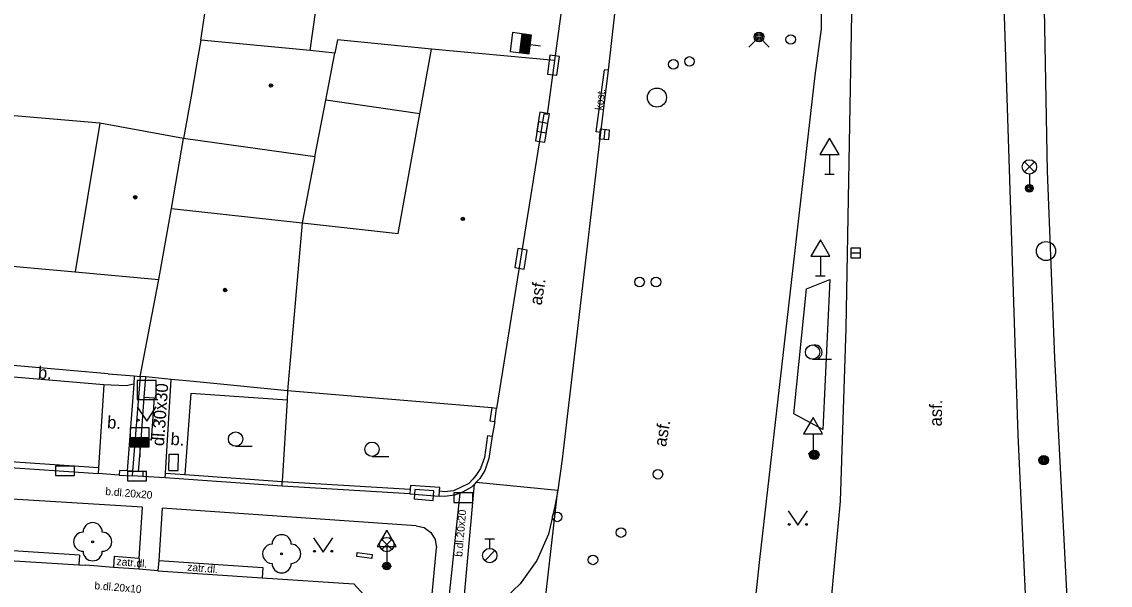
# Model space of a CAD drawing. Extents: x -596229 to -595156, y -1161237 to -1159376.
# Drawn here: x -595433.8 to -595376.9, y -1160942.5 to -1160913 of the extents above; entities that cross this region are included whole.
import ezdxf

# ---------------------------------------------------------------- set-up
doc = ezdxf.new("R2010")
doc.units = 0
for name, color, linetype in [('Level 22', 7, 'Continuous'), ('Level 24', 7, 'Continuous'), ('Level 25', 7, 'Continuous'), ('Level 26', 7, 'Continuous'), ('Level 27', 7, 'Continuous'), ('Level 28', 7, 'Continuous'), ('Level 31', 7, 'Continuous'), ('Level 33', 7, 'Continuous'), ('Level 34', 7, 'Continuous'), ('Level 36', 7, 'Continuous'), ('Level 39', 7, 'Continuous'), ('plynovod - povrch.  znaky - PRIS skut. velikost', 7, 'Continuous'), ('silnoproud - povrch.  znaky a  RIS  skut. velikost', 7, 'Continuous'), ('Specificka linie pasportu komunikaci', 7, 'Continuous'), ('TM - budovy zdene_ betonove - VP', 7, 'Continuous'), ('TM - chodniky - VP', 7, 'Continuous'), ('TM - hranice souvisleho porostu (skupiny stromu_ kere)', 7, 'Continuous'), ('TM - komunikace - VP', 7, 'Continuous'), ('TM - letecke snimky - pomocna linie', 7, 'Continuous'), ('TM - plot drateny_ kovovy - VP', 7, 'Continuous'), ('TM - plot zdeny_ ohradni zed - VP', 7, 'Continuous'), ('TM - podezdivka plotu - VP', 7, 'Continuous'), ('TM - popis povrchu', 7, 'Continuous'), ('TM - rozhrani mezi zpev. plochami mezi sebou - VP', 7, 'Continuous'), ('TM - rozhrani ploch obecne - VP', 7, 'Continuous'), ('TM - vjezd na pozemek', 7, 'Continuous')]:
    doc.layers.add(name, color=color, linetype=linetype)

msp = doc.modelspace()

# ---------------------------------------------------------------- linework, layer by layer
at = {"layer": 'Level 22'}
for centre in [(-595430.14, -1160940.23), (-595420.25, -1160940.86)]:
    msp.add_circle(centre, 0.05, dxfattribs=at)
for centre, start, end in [((-595430.14, -1160939.73), 0, 180), ((-595430.64, -1160940.23), 90, 270), ((-595429.64, -1160940.23), 270, 90), ((-595420.25, -1160940.36), 359.9755, 179.9755), ((-595420.75, -1160940.86), 89.9755, 269.9755), ((-595419.75, -1160940.86), 269.9755, 89.9755), ((-595430.14, -1160940.73), 180, 0), ((-595420.25, -1160941.36), 179.9755, 359.9755)]:
    msp.add_arc(centre, 0.5, start, end, dxfattribs=at)
at = {"layer": 'Level 24'}
for points in [[(-595405.85, -1160915.826), (-595405.715, -1160914.835), (-595406.211, -1160914.768), (-595406.345, -1160915.759)], [(-595406.474, -1160919.331), (-595406.312, -1160918.344), (-595406.806, -1160918.263), (-595406.967, -1160919.25)], [(-595406.404, -1160918.831), (-595406.242, -1160917.844), (-595406.736, -1160917.763), (-595406.897, -1160918.75)], [(-595407.561, -1160925.961), (-595407.403, -1160924.974), (-595407.897, -1160924.895), (-595408.055, -1160925.882)], [(-595432.087, -1160936.768), (-595431.087, -1160936.768), (-595431.087, -1160936.268), (-595432.087, -1160936.268)], [(-595428.317, -1160937.048), (-595427.317, -1160937.048), (-595427.317, -1160936.548), (-595428.317, -1160936.548)], [(-595413.314, -1160937.992), (-595412.316, -1160938.064), (-595412.28, -1160937.565), (-595413.278, -1160937.494)], [(-595411.237, -1160938.178), (-595410.237, -1160938.178), (-595410.237, -1160937.678), (-595411.237, -1160937.678)]]:
    msp.add_lwpolyline(points, close=True, dxfattribs=at)
at = {"layer": 'Level 25'}
for centre, radius in [((-595392.38, -1160935.68), 0.25), ((-595392.38, -1160935.68), 0.2), ((-595392.38, -1160935.68), 0.15), ((-595392.38, -1160935.68), 0.1), ((-595392.38, -1160935.68), 0.05), ((-595380.37, -1160935.96), 0.25), ((-595380.37, -1160935.96), 0.2), ((-595380.37, -1160935.96), 0.15), ((-595380.37, -1160935.96), 0.1), ((-595380.37, -1160935.96), 0.05)]:
    msp.add_circle(centre, radius, dxfattribs=at)
at = {"layer": 'Level 26'}
msp.add_lwpolyline([(-595427.81, -1160932.79), (-595426.81, -1160932.79), (-595426.81, -1160931.79), (-595427.81, -1160931.79)], close=True, dxfattribs=at)
at = {"layer": 'Level 27'}
for p, q in [((-595403.335, -1160918.671), (-595403.385, -1160919.169)), ((-595390.46, -1160925.12), (-595389.96, -1160925.12))]:
    msp.add_line(p, q, dxfattribs=at)
for points in [[(-595403.584, -1160918.647), (-595403.633, -1160919.144), (-595403.136, -1160919.193), (-595403.087, -1160918.696)], [(-595390.46, -1160925.37), (-595389.96, -1160925.37), (-595389.96, -1160924.87), (-595390.46, -1160924.87)]]:
    msp.add_lwpolyline(points, close=True, dxfattribs=at)
for centre in [(-595400.61, -1160916.99), (-595380.25, -1160925.02)]:
    msp.add_circle(centre, 0.5, dxfattribs=at)
at = {"layer": 'Level 28'}
for p, q in [((-595407.793, -1160914.646), (-595407.667, -1160913.654)), ((-595407.744, -1160914.652), (-595407.617, -1160913.66)), ((-595407.694, -1160914.659), (-595407.567, -1160913.667)), ((-595407.645, -1160914.665), (-595407.518, -1160913.673)), ((-595407.595, -1160914.671), (-595407.468, -1160913.679)), ((-595407.545, -1160914.678), (-595407.419, -1160913.686)), ((-595407.496, -1160914.684), (-595407.369, -1160913.692)), ((-595407.446, -1160914.69), (-595407.319, -1160913.698)), ((-595407.397, -1160914.697), (-595407.27, -1160913.705)), ((-595407.347, -1160914.703), (-595407.22, -1160913.711)), ((-595407.234, -1160914.213), (-595406.708, -1160914.281)), ((-595428.18, -1160934.77), (-595427.18, -1160934.77)), ((-595428.18, -1160934.82), (-595427.18, -1160934.82)), ((-595428.18, -1160934.87), (-595427.18, -1160934.87)), ((-595428.18, -1160934.92), (-595427.18, -1160934.92)), ((-595428.18, -1160934.97), (-595427.18, -1160934.97)), ((-595428.18, -1160935.02), (-595427.18, -1160935.02)), ((-595428.18, -1160935.07), (-595427.18, -1160935.07)), ((-595428.18, -1160935.12), (-595427.18, -1160935.12)), ((-595428.18, -1160935.17), (-595427.18, -1160935.17)), ((-595428.18, -1160935.22), (-595427.18, -1160935.22)), ((-595427.68, -1160935.27), (-595427.68, -1160935.8)), ((-595409.61, -1160940.075), (-595409.11, -1160940.075)), ((-595409.36, -1160940.575), (-595409.36, -1160940.075)), ((-595409.618, -1160941.222), (-595409.088, -1160940.692))]:
    msp.add_line(p, q, dxfattribs=at)
for points in [[(-595407.298, -1160914.709), (-595407.171, -1160913.718), (-595408.162, -1160913.591), (-595408.289, -1160914.582)], [(-595428.18, -1160935.27), (-595427.18, -1160935.27), (-595427.18, -1160934.27), (-595428.18, -1160934.27)]]:
    msp.add_lwpolyline(points, close=True, dxfattribs=at)
for centre, radius in [((-595393.61, -1160913.95), 0.25), ((-595398.91, -1160915.1), 0.25), ((-595399.75, -1160915.25), 0.25), ((-595401.52, -1160926.64), 0.25), ((-595400.66, -1160926.64), 0.25), ((-595402.49, -1160939.75), 0.25), ((-595409.36, -1160940.95), 0.375), ((-595403.96, -1160941.18), 0.25)]:
    msp.add_circle(centre, radius, dxfattribs=at)
at = {"layer": 'Level 31'}
msp.add_lwpolyline([(-595395.8, -1160914.35), (-595395.27, -1160913.82), (-595394.74, -1160914.35)], dxfattribs=at)
for centre, radius in [((-595395.27, -1160913.82), 0.25), ((-595395.27, -1160913.82), 0.18), ((-595395.27, -1160913.82), 0.11), ((-595400.56, -1160936.7), 0.25), ((-595405.83, -1160938.93), 0.25)]:
    msp.add_circle(centre, radius, dxfattribs=at)
at = {"layer": 'Level 33'}
for p, q in [((-595381.385, -1160920.88), (-595380.855, -1160920.35)), ((-595381.385, -1160920.35), (-595380.855, -1160920.88)), ((-595381.12, -1160920.99), (-595381.12, -1160921.74)), ((-595415.015, -1160940.64), (-595414.485, -1160940.11)), ((-595415.015, -1160940.11), (-595414.485, -1160940.64)), ((-595414.75, -1160940.75), (-595414.75, -1160941.5))]:
    msp.add_line(p, q, dxfattribs=at)
for centre, radius in [((-595381.12, -1160920.615), 0.375), ((-595381.12, -1160921.74), 0.2), ((-595381.12, -1160921.74), 0.145), ((-595381.12, -1160921.74), 0.0876), ((-595414.75, -1160940.375), 0.375), ((-595414.75, -1160941.5), 0.2), ((-595414.75, -1160941.5), 0.145), ((-595414.75, -1160941.5), 0.0876)]:
    msp.add_circle(centre, radius, dxfattribs=at)
at = {"layer": 'Level 34'}
for p, q in [((-595391.58, -1160919.972), (-595391.58, -1160920.99)), ((-595391.83, -1160920.99), (-595391.33, -1160920.99)), ((-595392.06, -1160925.292), (-595392.06, -1160926.31)), ((-595392.31, -1160926.31), (-595391.81, -1160926.31)), ((-595392.44, -1160934.592), (-595392.44, -1160935.61)), ((-595392.69, -1160935.61), (-595392.19, -1160935.61)), ((-595414.75, -1160940.482), (-595414.75, -1160941.5)), ((-595415, -1160941.5), (-595414.5, -1160941.5))]:
    msp.add_line(p, q, dxfattribs=at)
for points in [[(-595392.08, -1160919.972), (-595391.08, -1160919.972), (-595391.58, -1160919.106)], [(-595392.56, -1160925.292), (-595391.56, -1160925.292), (-595392.06, -1160924.426)], [(-595392.94, -1160934.592), (-595391.94, -1160934.592), (-595392.44, -1160933.726)], [(-595415.25, -1160940.482), (-595414.25, -1160940.482), (-595414.75, -1160939.616)]]:
    msp.add_lwpolyline(points, close=True, dxfattribs=at)
at = {"layer": 'Level 36'}
for p, q in [((-595392.47, -1160930.685), (-595391.47, -1160930.685)), ((-595422.66, -1160935.235), (-595421.785, -1160935.235)), ((-595415.52, -1160935.765), (-595414.645, -1160935.765))]:
    msp.add_line(p, q, dxfattribs=at)
for points in [[(-595427.81, -1160933.17), (-595427.31, -1160933.92), (-595426.81, -1160933.17)], [(-595393.74, -1160938.62), (-595393.24, -1160939.37), (-595392.74, -1160938.62)], [(-595418.58, -1160940.03), (-595418.08, -1160940.78), (-595417.58, -1160940.03)]]:
    msp.add_lwpolyline(points, dxfattribs=at)
for centre, radius in [((-595392.47, -1160930.31), 0.375), ((-595427.76, -1160933.87), 0.05), ((-595426.861, -1160933.87), 0.05), ((-595422.66, -1160934.86), 0.375), ((-595415.52, -1160935.39), 0.375), ((-595393.69, -1160939.32), 0.05), ((-595392.791, -1160939.32), 0.05), ((-595418.53, -1160940.73), 0.05), ((-595417.631, -1160940.73), 0.05)]:
    msp.add_circle(centre, radius, dxfattribs=at)
msp.add_arc((-595392.345, -1160930.31), 0.375, 260.4059, 99.5941, dxfattribs=at)
at = {"layer": 'Level 39'}
for centre, radius in [((-595420.81, -1160916.36), 0.09), ((-595420.81, -1160916.36), 0.0398), ((-595427.91, -1160922.21), 0.09), ((-595427.91, -1160922.21), 0.0398), ((-595410.77, -1160923.34), 0.09), ((-595410.77, -1160923.34), 0.0398), ((-595423.21, -1160927.06), 0.09), ((-595423.21, -1160927.06), 0.0398)]:
    msp.add_circle(centre, radius, dxfattribs=at)
at = {"layer": 'plynovod - povrch.  znaky - PRIS skut. velikost'}
for points in [[(-595426.16, -1160936.5), (-595426.14, -1160935.64)], [(-595426.14, -1160935.64), (-595425.64, -1160935.65)], [(-595425.66, -1160936.51), (-595425.64, -1160935.65)], [(-595426.16, -1160936.5), (-595425.66, -1160936.51)]]:
    msp.add_lwpolyline(points, dxfattribs=at)
at = {"layer": 'silnoproud - povrch.  znaky a  RIS  skut. velikost'}
for points in [[(-595416.32, -1160941), (-595416.3, -1160940.8)], [(-595415.53, -1160941.1), (-595416.32, -1160941)], [(-595416.3, -1160940.8), (-595415.51, -1160940.9)], [(-595415.51, -1160940.9), (-595415.53, -1160941.1)]]:
    msp.add_lwpolyline(points, dxfattribs=at)
at = {"layer": 'Specificka linie pasportu komunikaci'}
msp.add_lwpolyline([(-595407.99, -1160956.78), (-595405.8, -1160937.54)], dxfattribs=at)
at = {"layer": 'TM - budovy zdene_ betonove - VP'}
for points in [[(-595405.15, -1160909.01), (-595405.97, -1160915.05)], [(-595424.48, -1160913.98), (-595423.99, -1160910.73)], [(-595418.75, -1160914.53), (-595418.3, -1160911.28)], [(-595424.48, -1160913.98), (-595424.69, -1160915.18)], [(-595418.75, -1160914.53), (-595424.48, -1160913.98)], [(-595417.33, -1160913.97), (-595417.46, -1160914.66)], [(-595412.4, -1160914.46), (-595417.33, -1160913.97)], [(-595417.46, -1160914.66), (-595418.75, -1160914.53)], [(-595417.93, -1160917.12), (-595417.46, -1160914.66)], [(-595413.02, -1160917.84), (-595412.4, -1160914.46)], [(-595405.97, -1160915.05), (-595412.4, -1160914.46)], [(-595424.69, -1160915.18), (-595424.99, -1160916.91)], [(-595405.97, -1160915.05), (-595406.35, -1160917.87), (-595406.53, -1160917.84)], [(-595418.51, -1160920.1), (-595417.93, -1160917.12)], [(-595414.16, -1160924.11), (-595413.02, -1160917.84)], [(-595406.53, -1160917.84), (-595409, -1160933.26)], [(-595429.77, -1160918.33), (-595431.06, -1160926.11)], [(-595425.38, -1160919.13), (-595429.77, -1160918.33)], [(-595426.02, -1160922.79), (-595425.38, -1160919.13)], [(-595426.68, -1160926.51), (-595426.02, -1160922.79)], [(-595426.02, -1160922.79), (-595419.18, -1160923.55)], [(-595419.18, -1160923.55), (-595419.95, -1160932.33)], [(-595419.18, -1160923.55), (-595414.16, -1160924.11)], [(-595435.71, -1160925.69), (-595431.06, -1160926.11)], [(-595431.06, -1160926.11), (-595426.68, -1160926.51)], [(-595427.66, -1160931.58), (-595426.68, -1160926.51)], [(-595429.33, -1160931.44), (-595442.88, -1160930.26)], [(-595429.33, -1160931.44), (-595427.96, -1160931.55)], [(-595427.96, -1160931.55), (-595427.66, -1160931.58)], [(-595427.36, -1160931.61), (-595427.66, -1160931.58)], [(-595426.03, -1160931.74), (-595427.36, -1160931.61)], [(-595424.87, -1160931.85), (-595426.03, -1160931.74)], [(-595419.95, -1160932.33), (-595424.87, -1160931.85)], [(-595409.25, -1160933.22), (-595419.95, -1160932.33)], [(-595409, -1160933.26), (-595409.25, -1160933.22)]]:
    msp.add_lwpolyline(points, dxfattribs=at)
at = {"layer": 'TM - chodniky - VP'}
for points in [[(-595427.53, -1160938.42), (-595443.76, -1160937.43)], [(-595427.7, -1160941.11), (-595427.53, -1160938.42)], [(-595426.5, -1160938.48), (-595426.68, -1160941.21)], [(-595413.21, -1160939.39), (-595426.5, -1160938.48)], [(-595413.21, -1160939.39), (-595412.79, -1160939.49), (-595412.44, -1160939.74), (-595412.21, -1160940.11), (-595412.14, -1160940.54)], [(-595412.48, -1160944.09), (-595412.14, -1160940.54)], [(-595427.7, -1160941.11), (-595427.73, -1160941.67)], [(-595426.68, -1160941.21), (-595426.73, -1160941.75)]]:
    msp.add_lwpolyline(points, dxfattribs=at)
at = {"layer": 'TM - hranice souvisleho porostu (skupiny stromu_ kere)'}
for points in [[(-595392.79, -1160927), (-595391.56, -1160926.51), (-595391.93, -1160934.35)], [(-595391.93, -1160934.35), (-595393.45, -1160933.53), (-595392.79, -1160927)]]:
    msp.add_lwpolyline(points, dxfattribs=at)
at = {"layer": 'TM - komunikace - VP'}
for points in [[(-595399.76, -1160885.3), (-595403.17, -1160915.56)], [(-595379.26, -1160987.61), (-595381.71, -1160934.63), (-595382.47, -1160911.11), (-595382.05, -1160890.29)], [(-595380.05, -1160890.02), (-595380.39, -1160910.49), (-595380.19, -1160920.84), (-595379.8, -1160930.6), (-595376.89, -1160987.25)], [(-595390.25, -1160902.92), (-595390.73, -1160929.06)], [(-595392, -1160911.72), (-595392.02, -1160913.4)], [(-595392.02, -1160913.4), (-595392.34, -1160915.83)], [(-595403.17, -1160915.56), (-595403.56, -1160918.82)], [(-595392.34, -1160915.83), (-595395.25, -1160941.16)], [(-595403.56, -1160918.82), (-595405.57, -1160935.91)], [(-595390.73, -1160929.06), (-595391.02, -1160938.11)], [(-595405.57, -1160935.91), (-595405.8, -1160937.54)], [(-595405.8, -1160937.54), (-595405.95, -1160938.37)], [(-595391.02, -1160938.11), (-595392.62, -1160955.47)], [(-595405.95, -1160938.37), (-595406.29, -1160939.83), (-595406.9, -1160941.21), (-595407.77, -1160942.44), (-595408.86, -1160943.48)], [(-595442.94, -1160940.69), (-595430.86, -1160941.44)], [(-595430.86, -1160941.44), (-595430.5, -1160941.46)], [(-595429.05, -1160941.57), (-595430.5, -1160941.46)], [(-595427.73, -1160941.67), (-595429.05, -1160941.57)], [(-595395.25, -1160941.16), (-595396.42, -1160952.03)], [(-595426.73, -1160941.75), (-595427.73, -1160941.67)], [(-595426.73, -1160941.75), (-595421.27, -1160942.12)], [(-595421.27, -1160942.12), (-595416.48, -1160942.44)], [(-595416.48, -1160942.44), (-595414.53, -1160944.56)]]:
    msp.add_lwpolyline(points, dxfattribs=at)
at = {"layer": 'TM - letecke snimky - pomocna linie'}
for points in [[(-595413.02, -1160917.84), (-595417.93, -1160917.12)], [(-595429.77, -1160918.33), (-595435.27, -1160917.86), (-595435.55, -1160923.03)], [(-595418.51, -1160920.1), (-595425.38, -1160919.13)]]:
    msp.add_lwpolyline(points, dxfattribs=at)
at = {"layer": 'TM - plot drateny_ kovovy - VP'}
for points in [[(-595427.96, -1160931.55), (-595427.99, -1160931.99)], [(-595427.44, -1160932.67), (-595427.36, -1160931.61)], [(-595427.99, -1160931.99), (-595428.34, -1160936.52)], [(-595419.95, -1160932.33), (-595419.97, -1160932.83)], [(-595427.61, -1160934.9), (-595427.44, -1160932.67)], [(-595419.97, -1160932.83), (-595420.22, -1160937.08)], [(-595409.25, -1160933.22), (-595409.35, -1160933.9)], [(-595409.48, -1160934.67), (-595409.64, -1160935.82), (-595409.85, -1160936.39), (-595410.08, -1160936.77), (-595410.25, -1160936.95), (-595410.46, -1160937.18), (-595410.89, -1160937.4), (-595411.26, -1160937.56), (-595411.72, -1160937.61), (-595411.99, -1160937.59)], [(-595427.74, -1160936.56), (-595427.61, -1160934.9)], [(-595429.84, -1160936.36), (-595443.16, -1160935.46)], [(-595426.33, -1160936.64), (-595425.32, -1160936.71)], [(-595425.32, -1160936.71), (-595420.22, -1160937.08)], [(-595420.22, -1160937.08), (-595413.52, -1160937.48)]]:
    msp.add_lwpolyline(points, dxfattribs=at)
at = {"layer": 'TM - plot zdeny_ ohradni zed - VP'}
for points in [[(-595424.99, -1160916.91), (-595425.38, -1160919.13)], [(-595418.51, -1160920.1), (-595419.18, -1160923.55)], [(-595428.34, -1160936.52), (-595428.74, -1160936.5)], [(-595428.06, -1160936.54), (-595428.34, -1160936.52)], [(-595427.74, -1160936.56), (-595428.06, -1160936.54)], [(-595427.51, -1160936.57), (-595427.74, -1160936.56)], [(-595411.98, -1160937.39), (-595413.51, -1160937.28)]]:
    msp.add_lwpolyline(points, dxfattribs=at)
at = {"layer": 'TM - podezdivka plotu - VP'}
for points in [[(-595427.66, -1160931.58), (-595428.06, -1160936.54)], [(-595409.1, -1160933.94), (-595409, -1160933.26)], [(-595409.35, -1160933.9), (-595409.1, -1160933.94)], [(-595409.23, -1160934.71), (-595409.4, -1160935.88), (-595409.62, -1160936.5)], [(-595409.48, -1160934.67), (-595409.23, -1160934.71)], [(-595443.18, -1160935.76), (-595429.86, -1160936.66)], [(-595429.84, -1160936.36), (-595429.86, -1160936.66)], [(-595428.74, -1160936.5), (-595428.75, -1160936.75)], [(-595409.62, -1160936.5), (-595409.88, -1160936.92), (-595410.07, -1160937.12)], [(-595428.75, -1160936.75), (-595428.07, -1160936.79)], [(-595428.06, -1160936.54), (-595428.07, -1160936.79)], [(-595427.52, -1160936.82), (-595428.07, -1160936.79)], [(-595427.51, -1160936.57), (-595427.52, -1160936.82)], [(-595426.35, -1160936.89), (-595426.33, -1160936.64)], [(-595420.23, -1160937.33), (-595426.35, -1160936.89)], [(-595420.23, -1160937.33), (-595420.22, -1160937.08)], [(-595413.54, -1160937.73), (-595420.23, -1160937.33)], [(-595413.52, -1160937.48), (-595413.54, -1160937.73)], [(-595413.51, -1160937.28), (-595413.52, -1160937.48)], [(-595412.01, -1160937.84), (-595411.99, -1160937.59)], [(-595411.99, -1160937.59), (-595411.98, -1160937.39)], [(-595410.15, -1160937.21), (-595410.31, -1160937.38), (-595410.78, -1160937.63), (-595410.92, -1160937.69)], [(-595410.07, -1160937.12), (-595410.15, -1160937.21)], [(-595413.54, -1160937.73), (-595412.01, -1160937.84)], [(-595410.92, -1160937.69), (-595411.2, -1160937.8), (-595411.71, -1160937.86), (-595412.01, -1160937.84)]]:
    msp.add_lwpolyline(points, dxfattribs=at)
at = {"layer": 'TM - rozhrani mezi zpev. plochami mezi sebou - VP'}
for points in [[(-595403.56, -1160918.82), (-595403.8, -1160918.78), (-595403.36, -1160915.54)], [(-595403.17, -1160915.56), (-595403.36, -1160915.54)], [(-595410.74, -1160943.58), (-595410.15, -1160937.21)], [(-595410.07, -1160937.12), (-595405.8, -1160937.54)], [(-595410.92, -1160937.69), (-595411.54, -1160943.49)]]:
    msp.add_lwpolyline(points, dxfattribs=at)
at = {"layer": 'TM - rozhrani ploch obecne - VP'}
for points in [[(-595429.55, -1160932.02), (-595442.91, -1160930.89)], [(-595426.33, -1160936.64), (-595426.03, -1160931.74)], [(-595429.55, -1160932.02), (-595429.84, -1160936.36)], [(-595427.99, -1160931.99), (-595428.38, -1160932.08), (-595429.55, -1160932.02)], [(-595425.01, -1160932.47), (-595425.32, -1160936.71)], [(-595419.97, -1160932.83), (-595425.01, -1160932.47)], [(-595427.44, -1160932.67), (-595426.92, -1160932.7), (-595427.08, -1160934.91)], [(-595427.08, -1160934.91), (-595427.61, -1160934.9)], [(-595430.83, -1160940.94), (-595444.01, -1160940.07)], [(-595430.83, -1160940.94), (-595430.86, -1160941.44)], [(-595429.01, -1160941.01), (-595429.05, -1160941.57)], [(-595427.7, -1160941.11), (-595429.01, -1160941.01)], [(-595426.68, -1160941.21), (-595421.24, -1160941.57)], [(-595421.24, -1160941.57), (-595421.27, -1160942.12)]]:
    msp.add_lwpolyline(points, dxfattribs=at)
at = {"layer": 'TM - vjezd na pozemek'}
for points in [[(-595409.1, -1160933.94), (-595409.23, -1160934.71)], [(-595428.75, -1160936.75), (-595429.86, -1160936.66)], [(-595426.35, -1160936.89), (-595427.52, -1160936.82)]]:
    msp.add_lwpolyline(points, dxfattribs=at)

# ---------------------------------------------------------------- texts
at = {"layer": 'TM - popis povrchu'}
for s, height, rotation, p in [('kost.', 0.4, 83.3194, (-595403.45, -1160917.67)), ('asf.', 0.65, 81, (-595406.65, -1160927.88)), ('b.', 0.65, 356, (-595433.02, -1160931.69)), ('dl.30x30', 0.65, 86, (-595426.41, -1160935.24)), ('asf.', 0.65, 88.8707, (-595385.71, -1160934.2)), ('b.', 0.65, 356, (-595429.4, -1160934.29)), ('asf.', 0.65, 80.3073, (-595400.14, -1160935.29)), ('b.', 0.65, 356, (-595426.08, -1160935.16)), ('b.dl.20x20', 0.4, 355.1303, (-595429.49, -1160937.78)), ('b.dl.20x20', 0.4, 85.1303, (-595410.8, -1160941.03)), ('zatr.dl.', 0.4, 355.1303, (-595428.9, -1160941.45)), ('zatr.dl.', 0.4, 355.1303, (-595425.2, -1160941.74)), ('b.dl.20x10', 0.4, 355.1303, (-595430.06, -1160942.71))]:
    msp.add_text(s, height=height, rotation=rotation, dxfattribs=at).set_placement(p)

doc.saveas('drawing.dxf')
